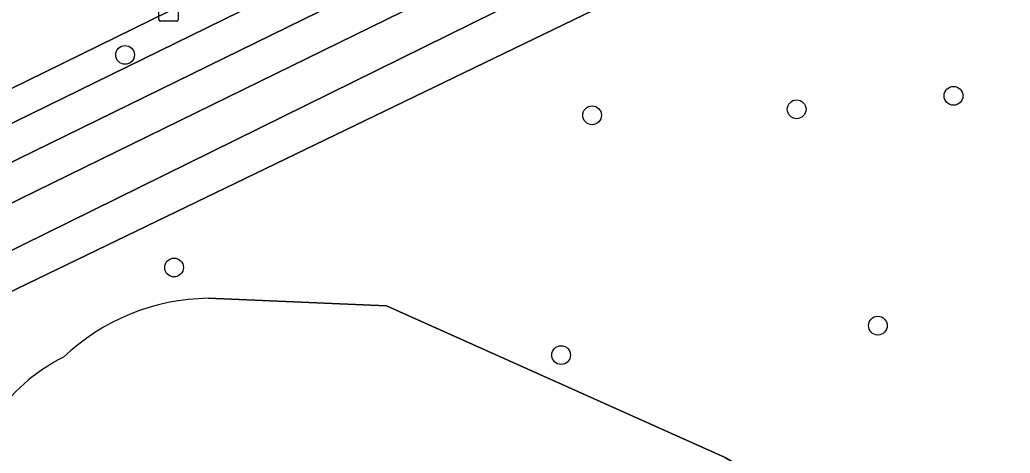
# Model space of a CAD drawing. Extents: x 160455 to 162082, y 388339 to 389736.
# Drawn here: x 160648.2 to 160699.9, y 388754.1 to 388776.7 of the extents above; entities that cross this region are included whole.
import ezdxf

# ---------------------------------------------------------------- set-up
doc = ezdxf.new("R2010")
doc.units = 0
for name, color, linetype in [('IMGEO_Berm_groen', 7, 'Continuous'), ('IMGEO_Boom', 7, 'Continuous'), ('IMGEO_Fietspad_gesloten', 7, 'Continuous'), ('IMGEO_Groenvoorziening', 7, 'Continuous'), ('IMGEO_Kolk', 7, 'Continuous'), ('IMGEO_Rijbaan_lokaal_gesloten', 7, 'Continuous'), ('IMGEO_Voetpad_open', 7, 'Continuous'), ('IMGEO_Waterloop', 7, 'Continuous')]:
    doc.layers.add(name, color=color, linetype=linetype)

msp = doc.modelspace()

# ---------------------------------------------------------------- linework, layer by layer
at = {"layer": 'IMGEO_Berm_groen'}
for points in [[(160689.808, 388791.843), (160690.443, 388792.152), (160689.717, 388793.611), (160689.101, 388793.311), (160688.347, 388792.888), (160686.503, 388791.99), (160673.524, 388785.672), (160656.002, 388777.102), (160635.794, 388767.212), (160617.23, 388758.134), (160612.392, 388755.695), (160612.142, 388755.528), (160612.844, 388754.182)], [(160694.069, 388787.448), (160693.116, 388789.299), (160637.466, 388762.068), (160638.461, 388760.06)]]:
    msp.add_lwpolyline(points, close=True, dxfattribs=at)
at = {"layer": 'IMGEO_Boom'}
for centre in [(160653.73, 388774.844), (160696.97, 388772.71), (160688.783, 388772.008), (160678.105, 388771.695), (160656.287, 388763.757), (160693.023, 388760.724), (160676.49, 388759.188)]:
    msp.add_circle(centre, 0.489, dxfattribs=at)
at = {"layer": 'IMGEO_Fietspad_gesloten'}
for points in [[(160694.449, 388792.087), (160693.649, 388793.713), (160690.443, 388792.152), (160689.808, 388791.843), (160612.844, 388754.182), (160604.298, 388750), (160600.349, 388748.067), (160598.531, 388747.178), (160595.822, 388745.853), (160581.477, 388738.833)], [(160582.083, 388737.101), (160608.442, 388750), (160694.449, 388792.087)]]:
    msp.add_lwpolyline(points, dxfattribs=at)
at = {"layer": 'IMGEO_Groenvoorziening'}
for points in [[(160728.92, 388721.478), (160721.425, 388736.799), (160714.944, 388750), (160712.441, 388755.098), (160704.23, 388771.946), (160697.898, 388784.974), (160695.603, 388789.801), (160695.296, 388790.366), (160693.116, 388789.299), (160694.069, 388787.448), (160694.871, 388785.89), (160689.061, 388782.446), (160639.282, 388758.403)], [(160703.863, 388736.176), (160699.565, 388742.864), (160693.406, 388748.806), (160691.429, 388750), (160685.059, 388753.846), (160667.384, 388761.755), (160658.065, 388762.15)], [(160658.065, 388762.15), (160667.384, 388761.755), (160685.059, 388753.846), (160691.429, 388750), (160693.406, 388748.806), (160699.565, 388742.864), (160703.863, 388736.176)]]:
    msp.add_lwpolyline(points, dxfattribs=at)
for centre, radius, start, end in [((160658.227, 388750.944), 11.207, 90.8263, 133.4736), ((160658.227, 388750.944), 11.207, 90.8263, 133.4736), ((160654.798, 388750.536), 9.555, 116.6253, 175.7958), ((160654.798, 388750.536), 9.555, 116.6253, 175.7958)]:
    msp.add_arc(centre, radius, start, end, dxfattribs=at)
at = {"layer": 'IMGEO_Kolk'}
for p, q in [((160655.501, 388776.675), (160655.501, 388777.527)), ((160656.502, 388777.527), (160656.502, 388776.675)), ((160656.428, 388776.601), (160655.576, 388776.601))]:
    msp.add_line(p, q, dxfattribs=at)
for points in [[(160655.501, 388776.675), (160655.501, 388777.527)], [(160656.502, 388777.527), (160656.502, 388776.675)], [(160656.428, 388776.601), (160655.576, 388776.601)]]:
    msp.add_lwpolyline(points, dxfattribs=at)
for centre, start, end in [((160655.578, 388776.677), 181.552, 268.448), ((160655.578, 388776.677), 181.552, 268.448), ((160656.426, 388776.677), 271.552, 358.448), ((160656.426, 388776.677), 271.552, 358.448)]:
    msp.add_arc(centre, 0.0765, start, end, dxfattribs=at)
at = {"layer": 'IMGEO_Rijbaan_lokaal_gesloten'}
msp.add_lwpolyline([(160635.794, 388767.212), (160656.002, 388777.102), (160673.524, 388785.672), (160686.503, 388791.99), (160683.606, 388797.854), (160682.331, 388797.262), (160680.251, 388796.218), (160669.623, 388791.033), (160652.582, 388782.706), (160632.512, 388772.925), (160612.637, 388763.178), (160595.949, 388755.013), (160595.274, 388754.683), (160585.715, 388750), (160576.8, 388745.633), (160574.493, 388744.508)], dxfattribs=at)
at = {"layer": 'IMGEO_Voetpad_open'}
msp.add_lwpolyline([(160635.703, 388761.205), (160637.466, 388762.068), (160693.116, 388789.299), (160695.296, 388790.366), (160694.449, 388792.087), (160608.442, 388750), (160582.083, 388737.101)], dxfattribs=at)
at = {"layer": 'IMGEO_Waterloop'}
msp.add_lwpolyline([(160639.282, 388758.403), (160689.061, 388782.446), (160694.871, 388785.89), (160694.069, 388787.448), (160638.461, 388760.06), (160638.923, 388759.128)], close=True, dxfattribs=at)

doc.saveas('drawing.dxf')
